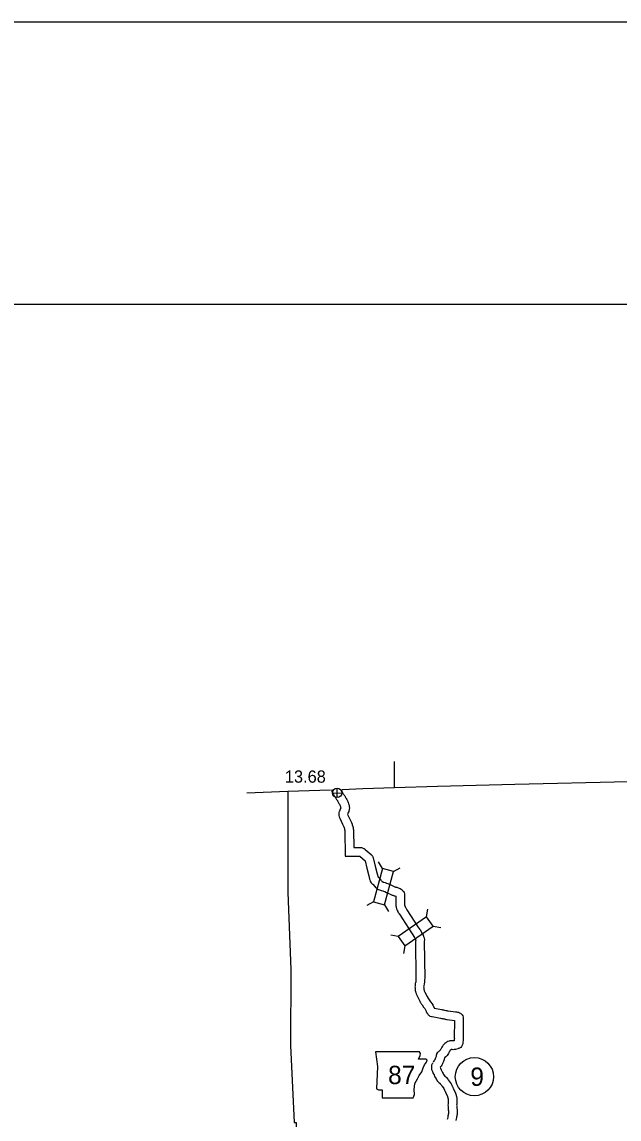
# Model space of a CAD drawing. Extents: x -939622 to -934222, y 1383701 to 1385301.
# Drawn here: x -936567.9 to -936506, y 1385187.4 to 1385301 of the extents above; entities that cross this region are included whole.
import ezdxf

# ---------------------------------------------------------------- set-up
doc = ezdxf.new("R2010")
doc.units = 0
for name, color, linetype in [('Level 1', 7, 'Continuous'), ('Level 10', 7, 'Continuous'), ('Level 2', 7, 'Continuous'), ('Level 20', 7, 'Continuous'), ('Level 21', 7, 'Continuous'), ('Level 25', 7, 'Continuous'), ('Level 26', 7, 'Continuous'), ('Level 27', 7, 'Continuous'), ('R_Border', 7, 'Continuous'), ('R_No Plot', 7, 'Continuous')]:
    doc.layers.add(name, color=color, linetype=linetype)

msp = doc.modelspace()

# ---------------------------------------------------------------- linework, layer by layer
at = {"layer": 'Level 1'}
for points in [[(-936529.31, 1385221.69), (-936524.85, 1385221.84), (-936516.84, 1385222.04), (-936505.06, 1385222.32), (-936484.94, 1385222.89), (-936476.56, 1385223.12), (-936474.15, 1385223.17)], [(-936544.6, 1385221.15), (-936540.35, 1385221.3), (-936535.94, 1385221.46)], [(-936534.72, 1385221.5), (-936532.59, 1385221.58)], [(-936532.59, 1385221.58), (-936529.31, 1385221.69)]]:
    msp.add_lwpolyline(points, dxfattribs=at)
at = {"layer": 'Level 10'}
for points in [[(-936535.81, 1385221.47), (-936535.8, 1385221.38), (-936535.77, 1385221.27), (-936535.73, 1385221.17), (-936535.69, 1385221.07), (-936535.63, 1385220.95), (-936535.57, 1385220.88), (-936535.54, 1385220.84), (-936535.49, 1385220.76), (-936535.44, 1385220.68), (-936535.37, 1385220.57), (-936535.29, 1385220.45), (-936535.24, 1385220.38), (-936535.2, 1385220.33), (-936535.19, 1385220.3), (-936535.16, 1385220.25), (-936535.13, 1385220.19), (-936535.08, 1385220.12), (-936535.05, 1385220.04), (-936535, 1385219.95), (-936534.96, 1385219.87), (-936534.93, 1385219.8), (-936534.9, 1385219.72), (-936534.89, 1385219.7), (-936534.88, 1385219.66), (-936534.88, 1385219.65), (-936534.88, 1385219.64), (-936534.87, 1385219.58), (-936534.87, 1385219.58), (-936534.87, 1385219.56), (-936534.88, 1385219.55), (-936534.88, 1385219.53), (-936534.89, 1385219.49), (-936534.91, 1385219.44), (-936534.96, 1385219.34), (-936534.99, 1385219.25), (-936535.01, 1385219.19), (-936535.05, 1385219.08), (-936535.06, 1385218.94), (-936535.06, 1385218.89), (-936535.06, 1385218.87), (-936535.06, 1385218.78), (-936535.03, 1385218.64), (-936534.99, 1385218.58), (-936534.97, 1385218.52), (-936534.68, 1385217.89), (-936534.58, 1385217.68), (-936534.55, 1385217.62), (-936534.52, 1385217.51), (-936534.49, 1385217.46), (-936534.48, 1385217.43), (-936534.46, 1385217.31), (-936534.45, 1385217.26), (-936534.45, 1385217.24), (-936534.44, 1385217.2), (-936534.39, 1385214.59), (-936533.01, 1385214.58), (-936532.89, 1385214.57), (-936532.89, 1385214.57), (-936532.35, 1385214.11), (-936532.16, 1385213.34), (-936531.95, 1385212.54), (-936531.87, 1385212.2), (-936531.85, 1385212.12), (-936531.81, 1385212), (-936531.77, 1385211.91), (-936531.7, 1385211.83), (-936531.57, 1385211.7), (-936531.54, 1385211.69), (-936531.51, 1385211.65), (-936531.35, 1385211.47)], [(-936534.9, 1385221.51), (-936534.89, 1385221.49), (-936534.87, 1385221.44), (-936534.85, 1385221.41), (-936534.8, 1385221.34), (-936534.73, 1385221.25), (-936534.68, 1385221.15), (-936534.63, 1385221.07), (-936534.55, 1385220.97), (-936534.5, 1385220.9), (-936534.45, 1385220.83), (-936534.41, 1385220.76), (-936534.36, 1385220.67), (-936534.34, 1385220.62), (-936534.29, 1385220.54), (-936534.24, 1385220.45), (-936534.2, 1385220.37), (-936534.14, 1385220.25), (-936534.09, 1385220.13), (-936534.05, 1385220.01), (-936534.02, 1385219.92), (-936534, 1385219.85), (-936533.99, 1385219.8), (-936533.99, 1385219.75), (-936533.98, 1385219.68), (-936533.97, 1385219.61), (-936533.97, 1385219.52), (-936533.98, 1385219.45), (-936533.99, 1385219.35), (-936534.02, 1385219.27), (-936534.04, 1385219.19), (-936534.08, 1385219.1), (-936534.12, 1385219.01), (-936534.14, 1385218.95), (-936534.16, 1385218.91), (-936534.15, 1385218.89), (-936533.87, 1385218.27), (-936533.76, 1385218.06), (-936533.69, 1385217.88), (-936533.67, 1385217.83), (-936533.61, 1385217.67), (-936533.6, 1385217.62), (-936533.59, 1385217.58), (-936533.57, 1385217.47), (-936533.57, 1385217.45), (-936533.56, 1385217.4), (-936533.55, 1385217.32), (-936533.54, 1385217.25), (-936533.5, 1385215.48), (-936532.95, 1385215.48), (-936532.94, 1385215.48), (-936532.73, 1385215.47), (-936532.61, 1385215.44), (-936532.56, 1385215.41), (-936532.52, 1385215.39), (-936532.45, 1385215.36), (-936532.37, 1385215.31), (-936532.32, 1385215.26), (-936531.7, 1385214.74), (-936531.65, 1385214.68), (-936531.64, 1385214.66), (-936531.61, 1385214.63), (-936531.58, 1385214.58), (-936531.54, 1385214.51), (-936531.5, 1385214.41), (-936531.29, 1385213.56), (-936531.08, 1385212.76), (-936530.99, 1385212.42), (-936530.93, 1385212.36), (-936530.89, 1385212.31), (-936530.86, 1385212.28), (-936530.82, 1385212.24), (-936530.67, 1385212.06)], [(-936530.64, 1385212.02), (-936530.61, 1385211.98), (-936530.6, 1385211.97), (-936530.57, 1385211.95), (-936530.54, 1385211.93), (-936530.48, 1385211.91), (-936530.46, 1385211.9), (-936530.44, 1385211.89), (-936530.25, 1385211.84), (-936530.13, 1385211.8), (-936529.99, 1385211.75), (-936529.75, 1385211.66), (-936529.27, 1385211.42), (-936529.2, 1385211.39), (-936529.18, 1385211.38), (-936529.14, 1385211.37), (-936529.05, 1385211.36), (-936528.97, 1385211.33), (-936528.93, 1385211.32), (-936528.9, 1385211.3), (-936528.71, 1385211.24)], [(-936531.38, 1385211.51), (-936531.32, 1385211.43), (-936531.26, 1385211.35), (-936531.19, 1385211.29), (-936531.12, 1385211.23), (-936531.04, 1385211.18), (-936530.97, 1385211.14), (-936530.86, 1385211.09), (-936530.76, 1385211.05), (-936530.66, 1385211.02), (-936530.52, 1385210.98), (-936530.43, 1385210.95), (-936530.3, 1385210.91), (-936530.12, 1385210.83), (-936529.66, 1385210.61), (-936529.59, 1385210.58), (-936529.53, 1385210.55), (-936529.47, 1385210.53), (-936529.4, 1385210.5), (-936529.32, 1385210.49), (-936529.28, 1385210.48), (-936529.27, 1385210.48), (-936529.27, 1385210.48), (-936529.11, 1385210.42)], [(-936528.71, 1385211.24), (-936528.51, 1385211.09), (-936528.45, 1385211.04), (-936528.43, 1385211.01), (-936528.34, 1385210.92), (-936528.32, 1385210.86), (-936528.32, 1385210.86), (-936528.3, 1385210.82), (-936528.25, 1385210.69), (-936528.25, 1385210.56), (-936528.25, 1385210.53), (-936528.25, 1385210.49), (-936528.25, 1385209.56), (-936528.25, 1385209.52), (-936528.25, 1385209.49), (-936528.24, 1385209.47), (-936528.24, 1385209.45), (-936528.23, 1385209.42), (-936528.22, 1385209.4), (-936528.2, 1385209.36), (-936528.19, 1385209.32), (-936528.17, 1385209.29), (-936528.15, 1385209.25), (-936528.12, 1385209.22), (-936528.08, 1385209.16), (-936528.04, 1385209.1), (-936528.01, 1385209.04), (-936526.8, 1385207.16), (-936526.64, 1385206.94), (-936526.51, 1385206.71), (-936526.45, 1385206.61), (-936526.43, 1385206.58), (-936526.41, 1385206.54), (-936526.38, 1385206.49), (-936526.34, 1385206.42), (-936526.31, 1385206.35), (-936526.3, 1385206.32), (-936526.28, 1385206.28), (-936526.25, 1385206.2), (-936526.23, 1385206.14), (-936526.22, 1385206.09), (-936526.19, 1385205.97), (-936526.21, 1385205.75), (-936526.17, 1385201.96), (-936526.18, 1385201.82), (-936526.18, 1385201.73), (-936526.18, 1385201.58), (-936526.19, 1385201.54), (-936526.19, 1385201.5), (-936526.2, 1385201.46), (-936526.21, 1385201.4), (-936526.22, 1385201.37), (-936526.23, 1385201.32), (-936526.26, 1385201.19), (-936526.27, 1385201.13), (-936526.28, 1385201.07), (-936526.28, 1385201.06), (-936526.27, 1385200.97), (-936526.27, 1385200.93), (-936526.27, 1385200.93), (-936526.27, 1385200.89), (-936526.26, 1385200.87), (-936526.26, 1385200.85), (-936526.25, 1385200.8), (-936526.25, 1385200.78), (-936526.25, 1385200.77), (-936526.25, 1385200.77), (-936526.22, 1385200.7), (-936526.21, 1385200.63), (-936526.15, 1385200.5), (-936525.9, 1385200.04), (-936525.86, 1385199.95), (-936525.84, 1385199.91), (-936525.82, 1385199.88), (-936525.81, 1385199.85), (-936525.77, 1385199.8), (-936525.77, 1385199.8), (-936525.56, 1385199.51), (-936525.4, 1385199.31), (-936525.32, 1385199.18), (-936525.31, 1385199.12), (-936525.26, 1385199.04), (-936525.24, 1385198.98), (-936525.2, 1385198.9), (-936525.19, 1385198.87), (-936525.18, 1385198.85)], [(-936529.11, 1385210.42), (-936529.15, 1385210.44), (-936529.15, 1385209.56), (-936529.15, 1385209.45), (-936529.14, 1385209.35), (-936529.12, 1385209.28), (-936529.1, 1385209.2), (-936529.08, 1385209.13), (-936529.06, 1385209.06), (-936529.03, 1385209), (-936529.01, 1385208.95), (-936528.96, 1385208.85), (-936528.94, 1385208.82), (-936528.91, 1385208.76), (-936528.87, 1385208.71), (-936528.84, 1385208.67), (-936528.82, 1385208.64), (-936528.8, 1385208.62), (-936528.77, 1385208.56), (-936527.54, 1385206.66), (-936527.4, 1385206.45), (-936527.29, 1385206.26), (-936527.23, 1385206.16), (-936527.2, 1385206.11), (-936527.17, 1385206.07), (-936527.17, 1385206.06), (-936527.16, 1385206.04), (-936527.14, 1385206), (-936527.13, 1385205.97), (-936527.12, 1385205.94), (-936527.1, 1385205.91), (-936527.1, 1385205.89), (-936527.11, 1385205.79), (-936527.07, 1385201.97), (-936527.08, 1385201.85), (-936527.08, 1385201.76), (-936527.08, 1385201.66), (-936527.08, 1385201.63), (-936527.09, 1385201.61), (-936527.09, 1385201.58), (-936527.1, 1385201.54), (-936527.11, 1385201.52), (-936527.15, 1385201.35), (-936527.16, 1385201.22), (-936527.17, 1385201.14), (-936527.18, 1385201.06), (-936527.17, 1385200.98), (-936527.17, 1385200.95), (-936527.17, 1385200.89), (-936527.16, 1385200.82), (-936527.16, 1385200.79), (-936527.15, 1385200.73), (-936527.14, 1385200.68), (-936527.14, 1385200.65), (-936527.13, 1385200.62), (-936527.12, 1385200.53), (-936527.1, 1385200.47), (-936527.09, 1385200.45), (-936527.06, 1385200.34), (-936526.96, 1385200.11), (-936526.71, 1385199.65), (-936526.68, 1385199.56), (-936526.63, 1385199.47), (-936526.6, 1385199.42), (-936526.56, 1385199.36), (-936526.53, 1385199.32), (-936526.5, 1385199.25), (-936526.44, 1385199.2), (-936526.28, 1385198.96), (-936526.16, 1385198.82), (-936526.08, 1385198.66), (-936526.06, 1385198.61), (-936526.03, 1385198.54), (-936526.01, 1385198.48), (-936525.95, 1385198.39), (-936525.93, 1385198.34), (-936525.89, 1385198.29), (-936525.85, 1385198.23), (-936525.8, 1385198.17), (-936525.75, 1385198.13), (-936525.62, 1385198.02), (-936525.48, 1385197.99), (-936525.43, 1385197.98)], [(-936525.18, 1385198.85), (-936524.38, 1385198.69), (-936524.31, 1385198.68), (-936524.21, 1385198.67), (-936524.1, 1385198.65), (-936523.99, 1385198.62), (-936523.92, 1385198.61), (-936523.87, 1385198.59), (-936523.8, 1385198.58), (-936523.76, 1385198.57), (-936523.73, 1385198.57), (-936522.97, 1385198.46), (-936522.86, 1385198.45), (-936522.77, 1385198.44), (-936522.66, 1385198.42), (-936522.55, 1385198.37), (-936522.46, 1385198.32), (-936522.37, 1385198.23), (-936522.3, 1385198.15), (-936522.23, 1385198.04), (-936522.2, 1385197.91), (-936522.18, 1385197.79), (-936522.17, 1385197.66), (-936522.2, 1385195.79), (-936522.19, 1385195.63), (-936522.2, 1385195.5), (-936522.22, 1385195.37), (-936522.22, 1385195.27), (-936522.23, 1385195.16), (-936522.27, 1385195), (-936522.35, 1385194.87), (-936522.44, 1385194.77), (-936522.56, 1385194.7), (-936522.63, 1385194.67), (-936522.69, 1385194.66), (-936522.73, 1385194.65), (-936522.97, 1385194.58), (-936523.04, 1385194.57), (-936523.1, 1385194.56), (-936523.13, 1385194.56), (-936523.23, 1385194.54), (-936523.32, 1385194.56), (-936523.37, 1385194.57), (-936523.38, 1385194.57), (-936523.4, 1385194.56), (-936523.43, 1385194.55), (-936523.44, 1385194.55), (-936523.45, 1385194.54), (-936523.5, 1385194.5), (-936523.52, 1385194.48), (-936523.55, 1385194.43), (-936523.58, 1385194.4), (-936523.59, 1385194.38), (-936523.61, 1385194.37), (-936523.62, 1385194.33), (-936523.66, 1385194.27), (-936523.68, 1385194.21), (-936523.71, 1385194.16), (-936523.76, 1385194.05), (-936523.83, 1385193.95), (-936523.89, 1385193.9), (-936523.91, 1385193.87), (-936523.98, 1385193.8), (-936524.1, 1385193.69), (-936524.1, 1385193.69), (-936524.15, 1385193.52), (-936524.17, 1385193.43), (-936524.22, 1385193.31), (-936524.24, 1385193.26), (-936524.25, 1385193.25), (-936524.28, 1385193.17), (-936524.31, 1385193.11), (-936524.35, 1385193.02), (-936524.39, 1385192.96), (-936524.45, 1385192.85), (-936524.5, 1385192.8), (-936524.55, 1385192.73), (-936524.56, 1385192.72)], [(-936525.4, 1385197.97), (-936525.38, 1385197.97), (-936524.52, 1385197.8), (-936524.42, 1385197.78), (-936524.32, 1385197.77), (-936524.28, 1385197.77), (-936524.21, 1385197.75), (-936524.12, 1385197.73), (-936524.06, 1385197.71), (-936524, 1385197.7), (-936523.91, 1385197.68), (-936523.83, 1385197.67), (-936523.08, 1385197.56), (-936523.1, 1385195.78), (-936523.09, 1385195.66), (-936523.1, 1385195.59), (-936523.11, 1385195.48), (-936523.17, 1385195.46), (-936523.36, 1385195.47), (-936523.42, 1385195.47), (-936523.48, 1385195.46), (-936523.51, 1385195.46), (-936523.53, 1385195.46), (-936523.58, 1385195.45), (-936523.64, 1385195.43), (-936523.79, 1385195.38), (-936523.82, 1385195.36), (-936523.84, 1385195.35), (-936523.91, 1385195.32), (-936523.98, 1385195.27), (-936524.09, 1385195.18), (-936524.2, 1385195.07), (-936524.26, 1385195), (-936524.28, 1385194.96), (-936524.33, 1385194.9), (-936524.39, 1385194.82), (-936524.42, 1385194.74), (-936524.46, 1385194.67), (-936524.5, 1385194.6), (-936524.52, 1385194.56), (-936524.53, 1385194.53), (-936524.57, 1385194.48), (-936524.6, 1385194.46), (-936524.67, 1385194.39), (-936524.71, 1385194.36), (-936524.75, 1385194.33), (-936524.79, 1385194.29), (-936524.87, 1385194.21), (-936524.93, 1385194.1), (-936524.94, 1385194.05), (-936524.95, 1385194.04), (-936524.98, 1385193.95), (-936524.99, 1385193.87), (-936524.99, 1385193.85), (-936525.02, 1385193.76), (-936525.04, 1385193.69), (-936525.04, 1385193.68), (-936525.08, 1385193.62), (-936525.1, 1385193.54), (-936525.11, 1385193.52), (-936525.14, 1385193.46), (-936525.17, 1385193.41), (-936525.25, 1385193.33), (-936525.28, 1385193.26)], [(-936525.33, 1385193.2), (-936525.37, 1385193.13), (-936525.4, 1385193.07), (-936525.45, 1385192.94), (-936525.47, 1385192.77), (-936525.47, 1385192.65), (-936525.45, 1385192.51), (-936525.37, 1385192.29), (-936525.28, 1385192.08), (-936525.2, 1385191.93), (-936525.14, 1385191.78), (-936525.05, 1385191.63), (-936524.99, 1385191.52), (-936524.94, 1385191.44), (-936524.91, 1385191.41), (-936524.87, 1385191.32), (-936524.71, 1385191.15), (-936524.6, 1385191.07), (-936524.6, 1385191.06), (-936524.57, 1385191.04), (-936524.56, 1385191.03), (-936524.56, 1385191.03), (-936524.52, 1385190.97), (-936524.49, 1385190.95), (-936524.47, 1385190.91), (-936524.42, 1385190.85), (-936524.37, 1385190.78), (-936524.2, 1385190.52), (-936524.14, 1385190.43), (-936524.12, 1385190.39), (-936524.1, 1385190.34), (-936524.08, 1385190.29), (-936524.06, 1385190.24), (-936524.02, 1385190.14), (-936523.82, 1385189.71), (-936523.79, 1385189.64), (-936523.78, 1385189.59), (-936523.76, 1385189.53), (-936523.75, 1385189.48), (-936523.75, 1385189.48), (-936523.74, 1385189.46), (-936523.74, 1385189.44), (-936523.74, 1385189.39), (-936523.75, 1385189.09), (-936523.75, 1385188.93), (-936523.76, 1385188.79), (-936523.75, 1385188.68), (-936523.75, 1385188.63), (-936523.74, 1385188.6), (-936523.75, 1385188.49), (-936523.73, 1385188.38), (-936523.72, 1385188.36), (-936523.72, 1385188.32), (-936523.71, 1385188.23), (-936523.7, 1385188.14), (-936523.7, 1385188.08), (-936523.71, 1385188.03), (-936523.71, 1385187.96), (-936523.71, 1385187.91), (-936523.72, 1385187.88), (-936523.75, 1385187.76), (-936523.76, 1385187.66), (-936523.78, 1385187.56), (-936523.81, 1385187.41), (-936523.82, 1385187.37), (-936523.84, 1385187.31)], [(-936524.56, 1385192.71), (-936524.53, 1385192.62), (-936524.46, 1385192.46), (-936524.39, 1385192.31), (-936524.34, 1385192.19), (-936524.26, 1385192.07), (-936524.22, 1385191.99), (-936524.22, 1385191.98), (-936524.08, 1385191.81), (-936523.98, 1385191.72), (-936523.9, 1385191.65), (-936523.77, 1385191.48), (-936523.72, 1385191.43), (-936523.63, 1385191.3), (-936523.44, 1385191), (-936523.37, 1385190.89), (-936523.31, 1385190.78), (-936523.28, 1385190.72), (-936523.26, 1385190.67), (-936523.24, 1385190.61), (-936523.22, 1385190.56), (-936523.2, 1385190.51), (-936522.99, 1385190.06), (-936522.94, 1385189.93), (-936522.91, 1385189.83), (-936522.9, 1385189.78), (-936522.89, 1385189.75), (-936522.87, 1385189.7), (-936522.86, 1385189.66), (-936522.84, 1385189.58), (-936522.84, 1385189.5), (-936522.84, 1385189.44), (-936522.84, 1385189.37), (-936522.85, 1385189.08), (-936522.85, 1385188.9), (-936522.86, 1385188.79), (-936522.85, 1385188.74), (-936522.85, 1385188.68), (-936522.84, 1385188.61), (-936522.85, 1385188.57), (-936522.84, 1385188.53), (-936522.83, 1385188.46), (-936522.82, 1385188.4), (-936522.81, 1385188.31), (-936522.8, 1385188.17), (-936522.8, 1385188.05), (-936522.81, 1385187.97), (-936522.81, 1385187.92), (-936522.81, 1385187.84), (-936522.83, 1385187.72), (-936522.85, 1385187.64), (-936522.86, 1385187.62), (-936522.86, 1385187.54), (-936522.9, 1385187.37), (-936522.94, 1385187.21)]]:
    msp.add_lwpolyline(points, dxfattribs=at)
at = {"layer": 'Level 2'}
for points in [[(-936529.31, 1385221.69), (-936529.31, 1385224.38)], [(-936540.35, 1385221.3), (-936540.34, 1385218.87), (-936540.35, 1385210.83), (-936540.05, 1385202.84), (-936540.07, 1385194.97), (-936539.68, 1385187.01), (-936539.49, 1385187.01), (-936539.63, 1385179.1), (-936539.56, 1385171.12), (-936539.72, 1385163.16), (-936539.72, 1385158.95)]]:
    msp.add_lwpolyline(points, dxfattribs=at)
at = {"layer": 'Level 20'}
for p, q in [((-936530.55, 1385213.3), (-936530.95, 1385213.99)), ((-936529.41, 1385213), (-936528.72, 1385213.39)), ((-936531.47, 1385209.86), (-936532.16, 1385209.46)), ((-936530.32, 1385209.55), (-936529.93, 1385208.87)), ((-936525.97, 1385208.31), (-936525.83, 1385209.09)), ((-936528.9, 1385206.27), (-936529.68, 1385206.41)), ((-936525.29, 1385207.33), (-936524.51, 1385207.19)), ((-936528.22, 1385205.3), (-936528.36, 1385204.52))]:
    msp.add_line(p, q, dxfattribs=at)
for points in [[(-936530.55, 1385213.3), (-936531.47, 1385209.86), (-936530.32, 1385209.55), (-936529.41, 1385213)], [(-936525.97, 1385208.31), (-936528.9, 1385206.27), (-936528.22, 1385205.3), (-936525.29, 1385207.33)]]:
    msp.add_lwpolyline(points, close=True, dxfattribs=at)
at = {"layer": 'Level 21'}
msp.add_lwpolyline([(-936531.27, 1385194.34), (-936531.05, 1385192.81), (-936531.15, 1385190.5), (-936530.94, 1385190.38), (-936530.56, 1385190.38), (-936530.56, 1385189.56), (-936527.37, 1385189.56), (-936527.21, 1385189.89), (-936527.26, 1385190.43), (-936527.19, 1385191.04), (-936526.91, 1385191.52), (-936526.73, 1385191.87), (-936526.48, 1385192.25), (-936526.33, 1385192.66), (-936526.2, 1385192.99), (-936525.97, 1385193.27), (-936525.92, 1385193.45), (-936526.02, 1385193.57), (-936526.81, 1385193.57), (-936526.63, 1385193.93), (-936526.6, 1385194.16), (-936526.71, 1385194.33)], close=True, dxfattribs=at)
at = {"layer": 'Level 26'}
for p, q in [((-936535.73, 1385221.11), (-936534.75, 1385221.14)), ((-936535.23, 1385220.64), (-936535.25, 1385221.61))]:
    msp.add_line(p, q, dxfattribs=at)
msp.add_circle((-936535.24, 1385221.13), 0.488, dxfattribs=at)
at = {"layer": 'Level 27'}
msp.add_circle((-936521.02, 1385191.75), 1.98, dxfattribs=at)
at = {"layer": 'R_Border'}
msp.add_line((-936684.48, 1385271.74), (-934313.13, 1385271.74), dxfattribs=at)
at = {"layer": 'R_No Plot'}
msp.add_line((-936777.48, 1385300.95), (-934277.48, 1385300.95), dxfattribs=at)
msp.add_lwpolyline([(-936777.53, 1385300.95), (-934277.48, 1385300.95), (-934277.48, 1383700.92), (-936777.53, 1383700.92)], close=True, dxfattribs=at)

# ---------------------------------------------------------------- texts
at = {"layer": 'Level 21'}
msp.add_text('87', height=1.901, dxfattribs=at).set_placement((-936529.96, 1385190.98))
at = {"layer": 'Level 25'}
msp.add_text('13.68', height=1.267, dxfattribs=at).set_placement((-936540.65, 1385222.19))
at = {"layer": 'Level 27'}
msp.add_text('9', height=1.9, dxfattribs=at).set_placement((-936521.44, 1385190.8))

doc.saveas('drawing.dxf')
